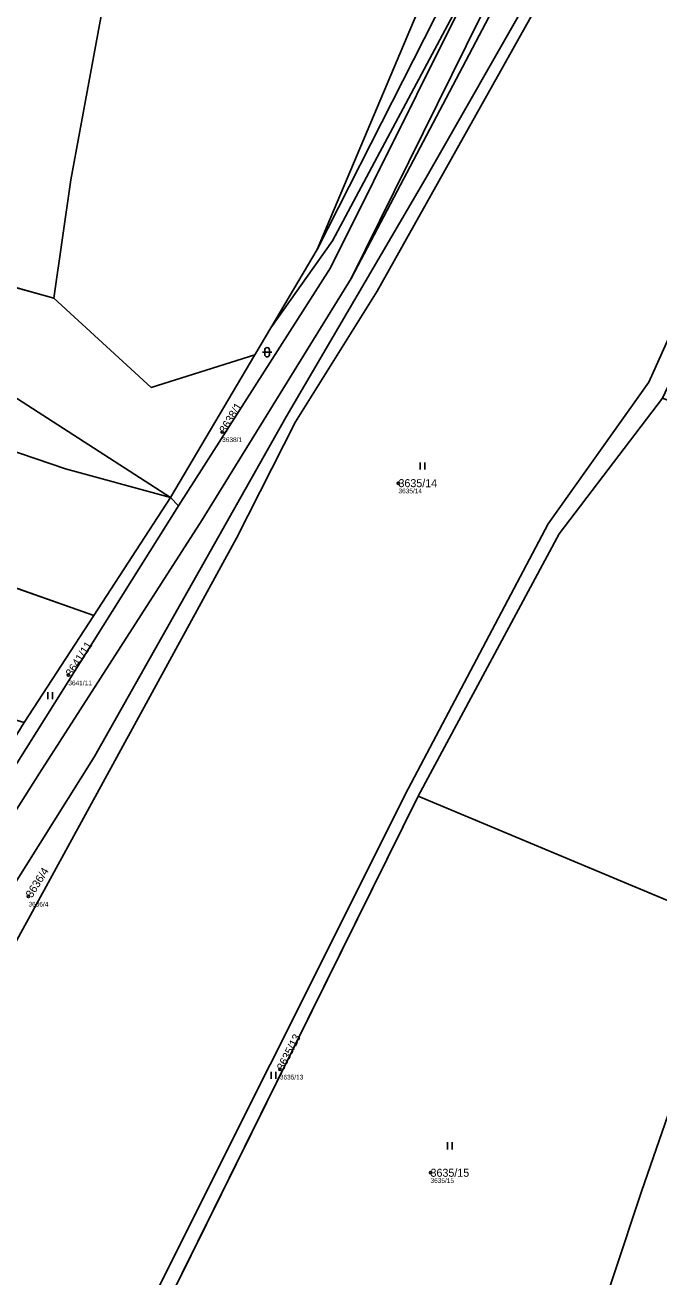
# Model space of a CAD drawing. Extents: x -761174 to -757114, y -1063806 to -1059397.
# Drawn here: x -759902.6 to -759767.9, y -1061923.7 to -1061657.7 of the extents above; entities that cross this region are included whole.
import ezdxf

# ---------------------------------------------------------------- set-up
doc = ezdxf.new("R2010")
doc.units = 0
for name, color, linetype in [('Definiční body', 7, 'Continuous'), ('Hranice parcel', 7, 'Continuous'), ('Parcelní čísla', 7, 'Continuous'), ('Polygon parcely', 7, 'Continuous'), ('Značky kultur', 7, 'Continuous')]:
    doc.layers.add(name, color=color, linetype=linetype)

msp = doc.modelspace()

# ---------------------------------------------------------------- linework, layer by layer
at = {"layer": 'Definiční body'}
for centre in [(-759860.75, -1061744.14), (-759823.29, -1061755.04), (-759893.43, -1061795.82), (-759901.9, -1061842.84), (-759848.49, -1061879.58), (-759816.48, -1061901.56)]:
    msp.add_circle(centre, 0.25, dxfattribs=at)
at = {"layer": 'Hranice parcel'}
for p, q in [((-759968.33, -1061695.8), (-759896.53, -1061715.71)), ((-759871.72, -1061758.12), (-759968.33, -1061695.8)), ((-759840.58, -1061705.4), (-759850.41, -1061722.04)), ((-759850.41, -1061722.04), (-759853.8, -1061727.78)), ((-759853.8, -1061727.78), (-759871.72, -1061758.12)), ((-759871.72, -1061758.12), (-759888.01, -1061783.13)), ((-759870.03, -1061759.85), (-759871.72, -1061758.12)), ((-759915.61, -1061773.45), (-759888.01, -1061783.13)), ((-759888.01, -1061783.13), (-759902.84, -1061805.91)), ((-759876.97, -1061938.51), (-759819.12, -1061821.56)), ((-759752.25, -1061849.49), (-759819.12, -1061821.56))]:
    msp.add_line(p, q, dxfattribs=at)
for points in [[(-759702.91, -1061442.47), (-759730.04, -1061489.02), (-759754.38, -1061532.85), (-759761.39, -1061546.22), (-759804.17, -1061633.62), (-759840.58, -1061705.4)], [(-759840.58, -1061705.4), (-759788.24, -1061581.48), (-759745.8, -1061503.2), (-759702.91, -1061442.47)], [(-759896.53, -1061715.71), (-759892.88, -1061690.57), (-759885.25, -1061649.13), (-759865.85, -1061560.36), (-759951.15, -1061523.97)], [(-759833.31, -1061711.56), (-759796.63, -1061637.23), (-759753.21, -1061550.47), (-759746.06, -1061537.36)], [(-759746.06, -1061537.36), (-759769.95, -1061591.12), (-759833.31, -1061711.56)], [(-759962.62, -1061950.31), (-759938.85, -1061909.06), (-759922.58, -1061868.37), (-759887.84, -1061813.14), (-759847.17, -1061740.98), (-759817.46, -1061690.23), (-759772.03, -1061610.54)], [(-759960.68, -1061951.18), (-759948.42, -1061935.77), (-759933.78, -1061908.25), (-759914.89, -1061871.17), (-759857.73, -1061766.74), (-759845.2, -1061741.99), (-759827.79, -1061714.24), (-759787.53, -1061642.28), (-759772.03, -1061610.54)], [(-759738.75, -1061632.98), (-759745.13, -1061647.87), (-759747.35, -1061665.43), (-759760.99, -1061713.28), (-759770.08, -1061733.56), (-759791.46, -1061763.7), (-759821.2, -1061820), (-759879.88, -1061937.11), (-759894.98, -1061959.08), (-759903.73, -1061978.43)], [(-759801.11, -1061635.68), (-759837.75, -1061709.29), (-759870.03, -1061759.85)], [(-759801.11, -1061635.68), (-759837.32, -1061703.58), (-759850.41, -1061722.04)], [(-759978.84, -1061942.51), (-759957.11, -1061907.61), (-759899.53, -1061816.67), (-759865, -1061762.84), (-759833.31, -1061711.56)], [(-759853.8, -1061727.78), (-759875.82, -1061734.68), (-759896.53, -1061715.71)], [(-759871.72, -1061758.12), (-759894.02, -1061752.02), (-759986.4, -1061720.54)], [(-759819.12, -1061821.56), (-759789.12, -1061765.8), (-759767.17, -1061736.98)], [(-759974.79, -1061923.48), (-759962.15, -1061904.3), (-759904.34, -1061814.48), (-759870.03, -1061759.85)], [(-759815.01, -1061961.88), (-759791, -1061968.43), (-759783.39, -1061940.98), (-759771.66, -1061905.53), (-759752.25, -1061849.49)]]:
    msp.add_lwpolyline(points, dxfattribs=at)
at = {"layer": 'Polygon parcely'}
for points in [[(-759978.84, -1061942.51), (-759957.11, -1061907.61), (-759899.53, -1061816.67), (-759865, -1061762.84), (-759833.31, -1061711.56), (-759796.63, -1061637.23), (-759753.21, -1061550.47), (-759746.06, -1061537.36), (-759741.46, -1061530.88), (-759738.16, -1061526.23), (-759725.41, -1061498.08), (-759722.14, -1061491.66), (-759694.19, -1061452.62), (-759652.77, -1061387.09), (-759615.25, -1061306.22), (-759591.61, -1061252.2)], [(-759816.45, -1061254.2), (-759836.59, -1061309.62), (-759872.09, -1061375.93), (-759881.76, -1061402.23), (-759900.28, -1061428.57), (-759936.7, -1061496.6), (-759951.15, -1061523.97), (-759865.85, -1061560.36), (-759885.25, -1061649.13), (-759892.88, -1061690.57), (-759896.53, -1061715.71), (-759875.82, -1061734.68), (-759853.8, -1061727.78), (-759850.41, -1061722.04), (-759840.58, -1061705.4), (-759788.24, -1061581.48), (-759745.8, -1061503.2), (-759702.91, -1061442.47), (-759687.45, -1061418.86), (-759682.55, -1061423.89), (-759677.6, -1061416.09), (-759660.94, -1061385.91), (-759640.79, -1061346.41), (-759746.62, -1061263.53)], [(-759602.51, -1061257.8), (-759621.56, -1061303.12), (-759640.79, -1061346.41), (-759658.02, -1061385.21), (-759677.6, -1061416.09), (-759682.55, -1061423.89), (-759697.67, -1061447.73), (-759727.61, -1061489.96), (-759751.15, -1061534.45), (-759758.7, -1061547.92), (-759801.11, -1061635.68), (-759837.75, -1061709.29), (-759870.03, -1061759.85), (-759904.34, -1061814.48), (-759962.15, -1061904.3), (-759974.79, -1061923.48), (-759987.88, -1061943.33)], [(-759879.88, -1061937.11), (-759821.2, -1061820), (-759791.46, -1061763.7), (-759770.08, -1061733.56), (-759760.99, -1061713.28), (-759747.35, -1061665.43), (-759745.13, -1061647.87), (-759738.75, -1061632.98), (-759746.83, -1061627.14), (-759733.54, -1061592.62), (-759734.4, -1061585.39), (-759744.03, -1061582.24), (-759750.78, -1061581.42), (-759746.57, -1061542.09), (-759746.06, -1061537.36), (-759755.11, -1061575.9), (-759772.03, -1061610.54), (-759787.53, -1061642.28), (-759827.79, -1061714.24), (-759845.2, -1061741.99), (-759857.73, -1061766.74), (-759914.89, -1061871.17), (-759933.78, -1061908.25), (-759948.42, -1061935.77)], [(-759876.97, -1061938.51), (-759819.12, -1061821.56), (-759789.12, -1061765.8), (-759767.17, -1061736.98), (-759757.19, -1061715.73), (-759745.36, -1061671.82), (-759742.94, -1061664.12), (-759741.37, -1061648.72), (-759735.71, -1061635.18), (-759738.75, -1061632.98), (-759745.13, -1061647.87), (-759747.35, -1061665.43), (-759760.99, -1061713.28), (-759770.08, -1061733.56), (-759791.46, -1061763.7), (-759821.2, -1061820), (-759879.88, -1061937.11)], [(-759754.06, -1061970.78), (-759732.68, -1061896.84), (-759706.59, -1061788.17), (-759693.07, -1061727.25), (-759685.7, -1061688.9), (-759684.24, -1061672.33), (-759700.1, -1061660.89), (-759707.68, -1061686.35), (-759719.09, -1061737.97), (-759740.61, -1061814.34), (-759752.25, -1061849.49), (-759771.66, -1061905.53), (-759783.39, -1061940.98)]]:
    msp.add_lwpolyline(points, dxfattribs=at)
for points in [[(-759761.39, -1061546.22), (-759804.17, -1061633.62), (-759840.58, -1061705.4), (-759850.41, -1061722.04), (-759837.32, -1061703.58), (-759801.11, -1061635.68), (-759758.7, -1061547.92), (-759751.15, -1061534.45), (-759727.61, -1061489.96), (-759697.67, -1061447.73), (-759702.91, -1061442.47), (-759730.04, -1061489.02), (-759754.38, -1061532.85)], [(-759840.58, -1061705.4), (-759804.17, -1061633.62), (-759761.39, -1061546.22), (-759754.38, -1061532.85), (-759730.04, -1061489.02), (-759702.91, -1061442.47), (-759745.8, -1061503.2), (-759788.24, -1061581.48)], [(-759892.88, -1061690.57), (-759885.25, -1061649.13), (-759865.85, -1061560.36), (-759951.15, -1061523.97), (-759987.45, -1061592.71), (-760003.52, -1061619.18), (-760027.46, -1061658.33), (-760005.51, -1061671.84), (-759995.82, -1061678.07), (-759968.33, -1061695.8), (-759896.53, -1061715.71)], [(-759938.85, -1061909.06), (-759922.58, -1061868.37), (-759887.84, -1061813.14), (-759847.17, -1061740.98), (-759817.46, -1061690.23), (-759772.03, -1061610.54), (-759755.11, -1061575.9), (-759746.06, -1061537.36), (-759769.95, -1061591.12), (-759833.31, -1061711.56), (-759865, -1061762.84), (-759899.53, -1061816.67), (-759957.11, -1061907.61), (-759978.84, -1061942.51), (-759975.41, -1061944.18), (-759962.62, -1061950.31)], [(-759746.06, -1061537.36), (-759753.21, -1061550.47), (-759796.63, -1061637.23), (-759833.31, -1061711.56), (-759769.95, -1061591.12)], [(-759960.68, -1061951.18), (-759948.42, -1061935.77), (-759933.78, -1061908.25), (-759914.89, -1061871.17), (-759857.73, -1061766.74), (-759845.2, -1061741.99), (-759827.79, -1061714.24), (-759787.53, -1061642.28), (-759772.03, -1061610.54), (-759817.46, -1061690.23), (-759847.17, -1061740.98), (-759887.84, -1061813.14), (-759922.58, -1061868.37), (-759938.85, -1061909.06), (-759962.62, -1061950.31)], [(-759850.41, -1061722.04), (-759853.8, -1061727.78), (-759871.72, -1061758.12), (-759870.03, -1061759.85), (-759837.75, -1061709.29), (-759801.11, -1061635.68), (-759837.32, -1061703.58)], [(-759767.17, -1061736.98), (-759789.12, -1061765.8), (-759819.12, -1061821.56), (-759752.25, -1061849.49), (-759740.61, -1061814.34), (-759719.09, -1061737.97), (-759707.68, -1061686.35), (-759700.1, -1061660.89), (-759718.37, -1061647.71), (-759746.5, -1061745.11)], [(-759968.33, -1061695.8), (-759979, -1061693.72), (-759986.4, -1061720.54), (-759894.02, -1061752.02), (-759871.72, -1061758.12)], [(-759875.82, -1061734.68), (-759896.53, -1061715.71), (-759968.33, -1061695.8), (-759871.72, -1061758.12), (-759853.8, -1061727.78)], [(-759888.01, -1061783.13), (-759871.72, -1061758.12), (-759894.02, -1061752.02), (-759986.4, -1061720.54), (-759993.45, -1061746.1), (-759915.61, -1061773.45)], [(-759871.72, -1061758.12), (-759888.01, -1061783.13), (-759902.84, -1061805.91), (-759938.97, -1061864.79), (-759953.55, -1061887.42), (-759963.43, -1061903.19), (-759974.79, -1061923.48), (-759962.15, -1061904.3), (-759904.34, -1061814.48), (-759870.03, -1061759.85)], [(-759902.84, -1061805.91), (-759888.01, -1061783.13), (-759915.61, -1061773.45), (-759919.24, -1061786.36), (-759921.05, -1061791.16), (-759927.21, -1061798.61)], [(-759752.25, -1061849.49), (-759819.12, -1061821.56), (-759876.97, -1061938.51), (-759872.71, -1061940.25), (-759815.01, -1061961.88), (-759791, -1061968.43), (-759783.39, -1061940.98), (-759771.66, -1061905.53)]]:
    msp.add_lwpolyline(points, close=True, dxfattribs=at)
at = {"layer": 'Značky kultur'}
for p, q in [((-759852.19, -1061727.23), (-759850.19, -1061727.23)), ((-759851.69, -1061726.73), (-759851.69, -1061727.73)), ((-759850.69, -1061727.73), (-759850.69, -1061726.73)), ((-759818.66, -1061752.17), (-759818.66, -1061750.67)), ((-759817.66, -1061752.17), (-759817.66, -1061750.67)), ((-759897.81, -1061800.94), (-759897.81, -1061799.44)), ((-759896.81, -1061800.94), (-759896.81, -1061799.44)), ((-759850.34, -1061881.61), (-759850.34, -1061880.11)), ((-759849.34, -1061881.61), (-759849.34, -1061880.11)), ((-759812.87, -1061896.59), (-759812.87, -1061895.09)), ((-759811.87, -1061896.59), (-759811.87, -1061895.09))]:
    msp.add_line(p, q, dxfattribs=at)
for centre, start, end in [((-759851.19, -1061726.73), 0, 180), ((-759851.19, -1061727.73), 180, 359.9879)]:
    msp.add_arc(centre, 0.5, start, end, dxfattribs=at)

# ---------------------------------------------------------------- texts
at = {"layer": 'Definiční body'}
for s, p in [('3638/1', (-759860.75, -1061746.3)), ('3635/14', (-759823.29, -1061757.2)), ('3641/11', (-759893.43, -1061797.98)), ('3636/4', (-759901.9, -1061845)), ('3635/13', (-759848.49, -1061881.74)), ('3635/15', (-759816.48, -1061903.72))]:
    msp.add_text(s, height=1, dxfattribs=at).set_placement(p)
at = {"layer": 'Parcelní čísla'}
for s, rotation, p in [('3638/1', 59, (-759860.02, -1061744.58)), ('3641/11', 57, (-759892.72, -1061796.28)), ('3636/4', 58, (-759901.18, -1061843.29)), ('3635/13', 63, (-759847.73, -1061879.97))]:
    msp.add_text(s, height=1.7, rotation=rotation, dxfattribs=at).set_placement(p)
for s, p in [('3635/14', (-759823.29, -1061755.89)), ('3635/15', (-759816.48, -1061902.41))]:
    msp.add_text(s, height=1.7, dxfattribs=at).set_placement(p)

doc.saveas('drawing.dxf')
